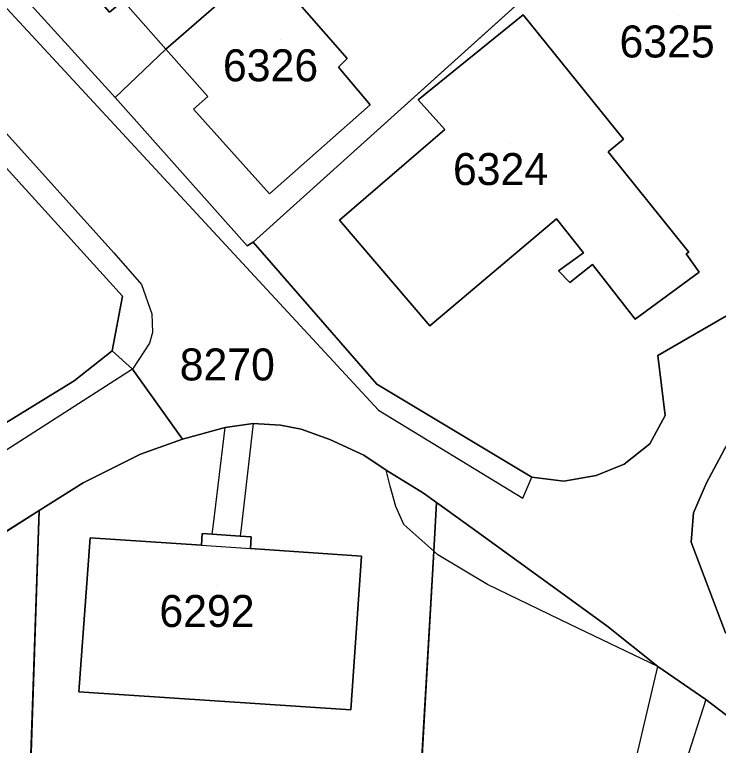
# Model space of a CAD drawing. Extents: x -266199 to -261993, y -1239047 to -1235108.
# Drawn here: x -263630.58 to -263586.58, y -1236023.48 to -1235977.77 of the extents above; entities that cross this region are included whole.
import ezdxf

# ---------------------------------------------------------------- set-up
doc = ezdxf.new("R2010")
doc.units = 0
for name, color, linetype in [('body_kn', 7, 'Continuous'), ('kladpar_druhypozemkov', 7, 'Continuous'), ('kladpar_hranice', 7, 'Continuous'), ('kladpar_parcelnecisla', 7, 'Continuous'), ('kladpar_plochy', 7, 'Continuous'), ('zappar_hrandruhpozemk', 7, 'Continuous')]:
    doc.layers.add(name, color=color, linetype=linetype)

msp = doc.modelspace()

# ---------------------------------------------------------------- linework, layer by layer
at = {"layer": 'body_kn'}
for p, q in [((-263598.79, -1235977.79), (-263598.79, -1235977.79)), ((-263621.13, -1235979.94), (-263621.13, -1235979.94)), ((-263609.8, -1235980.52), (-263609.8, -1235980.52)), ((-263610.34, -1235981.06), (-263610.34, -1235981.06)), ((-263618.51, -1235982.9), (-263618.51, -1235982.9)), ((-263624.3, -1235982.95), (-263624.3, -1235982.95)), ((-263605.36, -1235983.1), (-263605.36, -1235983.1)), ((-263605.36, -1235983.1), (-263605.36, -1235983.1)), ((-263619.4, -1235983.69), (-263619.4, -1235983.69)), ((-263608.35, -1235983.41), (-263608.35, -1235983.41)), ((-263603.69, -1235984.96), (-263603.69, -1235984.96)), ((-263592.51, -1235985.57), (-263592.51, -1235985.57)), ((-263593.48, -1235986.36), (-263593.48, -1235986.36)), ((-263614.65, -1235988.97), (-263614.65, -1235988.97)), ((-263610.27, -1235990.62), (-263610.27, -1235990.62)), ((-263596.71, -1235990.55), (-263596.71, -1235990.55)), ((-263615.66, -1235992.01), (-263615.66, -1235992.01)), ((-263616.04, -1235992.24), (-263616.04, -1235992.24)), ((-263624.38, -1235992.66), (-263624.38, -1235992.66)), ((-263595.01, -1235992.66), (-263595.01, -1235992.66)), ((-263588.59, -1235992.73), (-263588.59, -1235992.73)), ((-263588.43, -1235992.62), (-263588.43, -1235992.62)), ((-263594.46, -1235993.4), (-263594.46, -1235993.4)), ((-263596.57, -1235993.79), (-263596.57, -1235993.79)), ((-263587.79, -1235993.88), (-263587.79, -1235993.88)), ((-263622.66, -1235994.65), (-263622.66, -1235994.65)), ((-263595.88, -1235994.52), (-263595.88, -1235994.52)), ((-263623.83, -1235995.38), (-263623.83, -1235995.38)), ((-263622, -1235996.48), (-263622, -1235996.48)), ((-263591.79, -1235996.82), (-263591.79, -1235996.82)), ((-263604.63, -1235997.24), (-263604.63, -1235997.24)), ((-263621.96, -1235997.65), (-263621.96, -1235997.65)), ((-263622.16, -1235998.31), (-263622.16, -1235998.31)), ((-263624.49, -1235998.79), (-263624.49, -1235998.79)), ((-263590.37, -1235999.1), (-263590.37, -1235999.1)), ((-263623.21, -1235999.95), (-263623.21, -1235999.95)), ((-263623.21, -1235999.95), (-263623.21, -1235999.95)), ((-263626.87, -1236000.68), (-263626.87, -1236000.68)), ((-263607.94, -1236000.88), (-263607.94, -1236000.88)), ((-263607.84, -1236002.51), (-263607.84, -1236002.51)), ((-263589.91, -1236002.84), (-263589.91, -1236002.84)), ((-263615.67, -1236003.35), (-263615.67, -1236003.35)), ((-263615.67, -1236003.35), (-263615.67, -1236003.35)), ((-263613.97, -1236003.44), (-263613.97, -1236003.44)), ((-263617.43, -1236003.59), (-263617.43, -1236003.59)), ((-263612.67, -1236003.69), (-263612.67, -1236003.69)), ((-263620.08, -1236004.33), (-263620.08, -1236004.33)), ((-263610.87, -1236004.34), (-263610.87, -1236004.34)), ((-263590.86, -1236004.62), (-263590.86, -1236004.62)), ((-263622.72, -1236005.27), (-263622.72, -1236005.27)), ((-263608.76, -1236005.33), (-263608.76, -1236005.33)), ((-263592.47, -1236005.88), (-263592.47, -1236005.88)), ((-263607.35, -1236006.27), (-263607.35, -1236006.27)), ((-263598.24, -1236006.7), (-263598.24, -1236006.7)), ((-263594.23, -1236006.59), (-263594.23, -1236006.59)), ((-263626.29, -1236007.06), (-263626.29, -1236007.06)), ((-263596.24, -1236006.95), (-263596.24, -1236006.95)), ((-263587.33, -1236007.05), (-263587.33, -1236007.05)), ((-263607.11, -1236007.26), (-263607.11, -1236007.26)), ((-263605.02, -1236007.71), (-263605.02, -1236007.71)), ((-263598.81, -1236008.01), (-263598.81, -1236008.01)), ((-263606.74, -1236008.54), (-263606.74, -1236008.54)), ((-263604.21, -1236008.29), (-263604.21, -1236008.29)), ((-263604.21, -1236008.29), (-263604.21, -1236008.29)), ((-263629.04, -1236008.79), (-263629.04, -1236008.79)), ((-263629.04, -1236008.79), (-263629.04, -1236008.79)), ((-263588.13, -1236008.94), (-263588.13, -1236008.94)), ((-263618.15, -1236009.64), (-263618.15, -1236009.64)), ((-263616.41, -1236009.71), (-263616.41, -1236009.71)), ((-263606.24, -1236009.66), (-263606.24, -1236009.66)), ((-263601.98, -1236009.88), (-263601.98, -1236009.88)), ((-263618.85, -1236010.23), (-263618.85, -1236010.23)), ((-263618.23, -1236010.27), (-263618.23, -1236010.27)), ((-263618.23, -1236010.27), (-263618.23, -1236010.27)), ((-263625.87, -1236010.49), (-263625.87, -1236010.49)), ((-263616.49, -1236010.39), (-263616.49, -1236010.39)), ((-263615.79, -1236010.44), (-263615.79, -1236010.44)), ((-263588.29, -1236010.76), (-263588.29, -1236010.76)), ((-263618.91, -1236010.96), (-263618.91, -1236010.96)), ((-263618.91, -1236010.96), (-263618.91, -1236010.96)), ((-263615.84, -1236011.17), (-263615.84, -1236011.17)), ((-263608.9, -1236011.64), (-263608.9, -1236011.64)), ((-263604.38, -1236011.32), (-263604.38, -1236011.32)), ((-263604.38, -1236011.32), (-263604.38, -1236011.32)), ((-263604.13, -1236011.55), (-263604.13, -1236011.55)), ((-263601.01, -1236013.42), (-263601.01, -1236013.42)), ((-263596.83, -1236013.63), (-263596.83, -1236013.63)), ((-263595.86, -1236015.92), (-263595.86, -1236015.92)), ((-263593.55, -1236016), (-263593.55, -1236016)), ((-263590.37, -1236018.55), (-263590.37, -1236018.55)), ((-263590.37, -1236018.55), (-263590.37, -1236018.55)), ((-263626.58, -1236020.12), (-263626.58, -1236020.12)), ((-263587.37, -1236020.61), (-263587.37, -1236020.61)), ((-263587.37, -1236020.61), (-263587.37, -1236020.61)), ((-263609.57, -1236021.25), (-263609.57, -1236021.25)), ((-263609.57, -1236021.25), (-263609.57, -1236021.25))]:
    msp.add_line(p, q, dxfattribs=at)
at = {"layer": 'kladpar_druhypozemkov'}
for p, q in [((-263589.12, -1235977.85), (-263589.12, -1235977.85)), ((-263613.97, -1235979.34), (-263613.97, -1235979.34)), ((-263599.59, -1235985.83), (-263599.59, -1235985.83)), ((-263617.04, -1235998.87), (-263617.04, -1235998.87)), ((-263617.96, -1236013.47), (-263617.96, -1236013.47))]:
    msp.add_line(p, q, dxfattribs=at)
at = {"layer": 'kladpar_hranice'}
for points in [[(-263607.19, -1235950.61), (-263598.61, -1235959.91), (-263614.98, -1235974.58), (-263620.09, -1235968.76), (-263620.7, -1235969.21), (-263622.81, -1235966.87), (-263629.17, -1235972.45), (-263624.65, -1235977.62), (-263623.79, -1235976.91), (-263621.13, -1235979.94), (-263624.3, -1235982.95), (-263632.74, -1235973.67), (-263607.19, -1235950.61)], [(-263598.61, -1235959.91), (-263590.24, -1235969.06), (-263615.66, -1235992.01), (-263616.04, -1235992.24), (-263624.3, -1235982.95), (-263621.13, -1235979.94), (-263618.51, -1235982.9), (-263619.4, -1235983.69), (-263614.65, -1235988.97), (-263608.35, -1235983.41), (-263610.34, -1235981.06), (-263609.8, -1235980.52), (-263614.98, -1235974.58), (-263598.61, -1235959.91)], [(-263629.17, -1235972.45), (-263622.81, -1235966.87), (-263620.7, -1235969.21), (-263620.09, -1235968.76), (-263614.98, -1235974.58), (-263621.13, -1235979.94), (-263623.79, -1235976.91), (-263624.65, -1235977.62), (-263629.17, -1235972.45)], [(-263590.24, -1235969.06), (-263582.67, -1235977.75), (-263582.67, -1235978.94), (-263583.27, -1235985.02), (-263584.29, -1235990.93), (-263585.39, -1235994.73), (-263586.08, -1235996.61), (-263590.37, -1235999.1), (-263589.91, -1236002.84), (-263590.86, -1236004.62), (-263592.47, -1236005.88), (-263594.23, -1236006.59), (-263596.24, -1236006.95), (-263598.24, -1236006.7), (-263607.94, -1236000.88), (-263615.66, -1235992.01), (-263590.24, -1235969.06)], [(-263643.68, -1235973.49), (-263623.83, -1235995.38), (-263624.49, -1235998.79), (-263626.87, -1236000.68), (-263630.86, -1236003.13), (-263634.01, -1236005.06), (-263635.22, -1236003.18), (-263637.56, -1235999.53), (-263637.97, -1235998.88), (-263634.71, -1235996.86), (-263634.66, -1235996.83), (-263636.52, -1235993.82), (-263633.52, -1235991.89), (-263636.47, -1235987.19), (-263646.02, -1235993.14), (-263649.07, -1235988.72), (-263654.65, -1235980.63), (-263643.68, -1235973.49)], [(-263582.81, -1236024.08), (-263587.37, -1236020.61), (-263590.37, -1236018.55), (-263593.55, -1236016), (-263596.83, -1236013.63), (-263601.98, -1236009.88), (-263604.21, -1236008.29), (-263605.02, -1236007.71), (-263607.35, -1236006.27), (-263608.76, -1236005.33), (-263610.87, -1236004.34), (-263612.67, -1236003.69), (-263613.97, -1236003.44), (-263615.67, -1236003.35), (-263617.43, -1236003.59), (-263620.08, -1236004.33), (-263623.21, -1235999.95), (-263624.49, -1235998.79), (-263623.83, -1235995.38), (-263643.68, -1235973.49)], [(-263632.74, -1235973.67), (-263624.3, -1235982.95), (-263616.04, -1235992.24), (-263615.66, -1235992.01), (-263607.94, -1236000.88), (-263598.24, -1236006.7), (-263596.24, -1236006.95), (-263594.23, -1236006.59), (-263592.47, -1236005.88), (-263590.86, -1236004.62), (-263589.91, -1236002.84), (-263590.37, -1235999.1), (-263586.08, -1235996.61)], [(-263614.98, -1235974.58), (-263609.8, -1235980.52), (-263610.34, -1235981.06), (-263608.35, -1235983.41), (-263614.65, -1235988.97), (-263619.4, -1235983.69), (-263618.51, -1235982.9), (-263621.13, -1235979.94), (-263614.98, -1235974.58)], [(-263598.79, -1235977.79), (-263605.36, -1235983.1), (-263603.69, -1235984.96), (-263610.27, -1235990.62), (-263604.63, -1235997.24), (-263596.71, -1235990.55), (-263595.01, -1235992.66), (-263596.57, -1235993.79), (-263595.88, -1235994.52), (-263594.46, -1235993.4), (-263591.79, -1235996.82), (-263587.79, -1235993.88), (-263588.59, -1235992.73), (-263588.43, -1235992.62), (-263593.48, -1235986.36), (-263592.51, -1235985.57), (-263598.79, -1235977.79)], [(-263605.36, -1235983.1), (-263598.79, -1235977.79), (-263592.51, -1235985.57), (-263593.48, -1235986.36), (-263588.43, -1235992.62), (-263588.59, -1235992.73), (-263587.79, -1235993.88), (-263591.79, -1235996.82), (-263594.46, -1235993.4), (-263595.88, -1235994.52), (-263596.57, -1235993.79), (-263595.01, -1235992.66), (-263596.71, -1235990.55), (-263604.63, -1235997.24), (-263610.27, -1235990.62), (-263603.69, -1235984.96), (-263605.36, -1235983.1)], [(-263571.08, -1236067.1), (-263570.51, -1236058.14), (-263570.14, -1236053.28), (-263569.75, -1236046.96), (-263569.41, -1236042.05), (-263569.59, -1236039.01), (-263570.16, -1236036.45), (-263570.92, -1236034.1), (-263572.43, -1236030.55), (-263573.64, -1236028.47), (-263576.78, -1236023.98), (-263579.15, -1236021.58), (-263581.96, -1236019.48), (-263584.88, -1236017.38), (-263586.14, -1236016.44), (-263588.29, -1236010.76), (-263588.13, -1236008.94), (-263587.33, -1236007.05), (-263586.24, -1236005.03), (-263584.25, -1236001.69), (-263582.84, -1235999.5), (-263577.84, -1235981.67)], [(-263696.07, -1236044.49), (-263671.19, -1236028.53), (-263660.18, -1236021.47), (-263648.52, -1236014.22), (-263637.13, -1236006.97), (-263634.01, -1236005.06), (-263630.86, -1236003.13), (-263626.87, -1236000.68), (-263624.49, -1235998.79), (-263623.21, -1235999.95), (-263620.08, -1236004.33), (-263622.72, -1236005.27), (-263626.29, -1236007.06), (-263629.04, -1236008.79), (-263643.44, -1236017.85), (-263645.13, -1236018.9), (-263652.96, -1236023.84), (-263656.49, -1236026.11), (-263667.99, -1236033.51), (-263669.96, -1236034.69), (-263679.07, -1236040.74)], [(-263604.21, -1236008.29), (-263604.38, -1236011.32), (-263606.51, -1236048.57), (-263607.26, -1236048.37), (-263610.19, -1236048.03), (-263614.71, -1236047.94), (-263621.66, -1236048.14), (-263630.44, -1236049.69), (-263629.04, -1236008.79), (-263626.29, -1236007.06), (-263622.72, -1236005.27), (-263620.08, -1236004.33), (-263617.43, -1236003.59), (-263615.67, -1236003.35), (-263613.97, -1236003.44), (-263612.67, -1236003.69), (-263610.87, -1236004.34), (-263608.76, -1236005.33), (-263607.35, -1236006.27), (-263605.02, -1236007.71), (-263604.21, -1236008.29)], [(-263586.24, -1236005.03), (-263587.33, -1236007.05), (-263588.13, -1236008.94), (-263588.29, -1236010.76), (-263586.14, -1236016.44)], [(-263604.38, -1236011.32), (-263604.21, -1236008.29), (-263601.98, -1236009.88), (-263596.83, -1236013.63), (-263593.55, -1236016), (-263590.37, -1236018.55), (-263587.37, -1236020.61), (-263582.81, -1236024.08)], [(-263629.04, -1236008.79), (-263630.44, -1236049.69), (-263630.73, -1236049.74), (-263640.38, -1236052.85), (-263647.14, -1236056.04), (-263653.9, -1236060.97), (-263658.99, -1236065.83), (-263662.76, -1236070.41), (-263663.26, -1236071.1), (-263656.49, -1236026.11), (-263652.96, -1236023.84), (-263645.13, -1236018.9), (-263643.44, -1236017.85), (-263629.04, -1236008.79)], [(-263626.58, -1236020.12), (-263609.57, -1236021.25), (-263608.9, -1236011.64), (-263615.84, -1236011.17), (-263615.79, -1236010.44), (-263616.49, -1236010.39), (-263618.23, -1236010.27), (-263618.85, -1236010.23), (-263618.91, -1236010.96), (-263625.87, -1236010.49), (-263626.58, -1236020.12)], [(-263609.57, -1236021.25), (-263626.58, -1236020.12), (-263625.87, -1236010.49), (-263618.91, -1236010.96), (-263618.85, -1236010.23), (-263618.23, -1236010.27), (-263616.49, -1236010.39), (-263615.79, -1236010.44), (-263615.84, -1236011.17), (-263608.9, -1236011.64), (-263609.57, -1236021.25)], [(-263606.51, -1236048.57), (-263604.38, -1236011.32)]]:
    msp.add_lwpolyline(points, dxfattribs=at)
at = {"layer": 'kladpar_plochy'}
for p, q in [((-263615.66, -1235992.01), (-263590.24, -1235969.06)), ((-263598.79, -1235977.79), (-263605.36, -1235983.1)), ((-263592.51, -1235985.57), (-263598.79, -1235977.79)), ((-263605.36, -1235983.1), (-263603.69, -1235984.96)), ((-263603.69, -1235984.96), (-263610.27, -1235990.62)), ((-263593.48, -1235986.36), (-263592.51, -1235985.57)), ((-263588.43, -1235992.62), (-263593.48, -1235986.36)), ((-263610.27, -1235990.62), (-263604.63, -1235997.24)), ((-263604.63, -1235997.24), (-263596.71, -1235990.55)), ((-263596.71, -1235990.55), (-263595.01, -1235992.66)), ((-263607.94, -1236000.88), (-263615.66, -1235992.01)), ((-263595.01, -1235992.66), (-263596.57, -1235993.79)), ((-263588.59, -1235992.73), (-263588.43, -1235992.62)), ((-263587.79, -1235993.88), (-263588.59, -1235992.73)), ((-263595.88, -1235994.52), (-263594.46, -1235993.4)), ((-263594.46, -1235993.4), (-263591.79, -1235996.82)), ((-263596.57, -1235993.79), (-263595.88, -1235994.52)), ((-263591.79, -1235996.82), (-263587.79, -1235993.88)), ((-263586.08, -1235996.61), (-263590.37, -1235999.1)), ((-263590.37, -1235999.1), (-263589.91, -1236002.84)), ((-263598.24, -1236006.7), (-263607.94, -1236000.88)), ((-263589.91, -1236002.84), (-263590.86, -1236004.62)), ((-263617.43, -1236003.59), (-263615.67, -1236003.35)), ((-263615.67, -1236003.35), (-263613.97, -1236003.44)), ((-263613.97, -1236003.44), (-263612.67, -1236003.69)), ((-263620.08, -1236004.33), (-263617.43, -1236003.59)), ((-263612.67, -1236003.69), (-263610.87, -1236004.34)), ((-263622.72, -1236005.27), (-263620.08, -1236004.33)), ((-263610.87, -1236004.34), (-263608.76, -1236005.33)), ((-263590.86, -1236004.62), (-263592.47, -1236005.88)), ((-263626.29, -1236007.06), (-263622.72, -1236005.27)), ((-263608.76, -1236005.33), (-263607.35, -1236006.27)), ((-263587.33, -1236007.05), (-263586.24, -1236005.03)), ((-263592.47, -1236005.88), (-263594.23, -1236006.59)), ((-263607.35, -1236006.27), (-263605.02, -1236007.71)), ((-263596.24, -1236006.95), (-263598.24, -1236006.7)), ((-263594.23, -1236006.59), (-263596.24, -1236006.95)), ((-263629.04, -1236008.79), (-263626.29, -1236007.06)), ((-263588.13, -1236008.94), (-263587.33, -1236007.05)), ((-263605.02, -1236007.71), (-263604.21, -1236008.29)), ((-263604.21, -1236008.29), (-263604.38, -1236011.32)), ((-263604.38, -1236011.32), (-263604.21, -1236008.29)), ((-263604.21, -1236008.29), (-263601.98, -1236009.88)), ((-263643.44, -1236017.85), (-263629.04, -1236008.79)), ((-263630.44, -1236049.69), (-263629.04, -1236008.79)), ((-263629.04, -1236008.79), (-263630.44, -1236049.69)), ((-263588.29, -1236010.76), (-263588.13, -1236008.94)), ((-263601.98, -1236009.88), (-263596.83, -1236013.63)), ((-263618.85, -1236010.23), (-263618.91, -1236010.96)), ((-263618.23, -1236010.27), (-263618.85, -1236010.23)), ((-263616.49, -1236010.39), (-263618.23, -1236010.27)), ((-263625.87, -1236010.49), (-263626.58, -1236020.12)), ((-263618.91, -1236010.96), (-263625.87, -1236010.49)), ((-263615.79, -1236010.44), (-263616.49, -1236010.39)), ((-263615.84, -1236011.17), (-263615.79, -1236010.44)), ((-263586.14, -1236016.44), (-263588.29, -1236010.76)), ((-263608.9, -1236011.64), (-263615.84, -1236011.17)), ((-263609.57, -1236021.25), (-263608.9, -1236011.64)), ((-263604.38, -1236011.32), (-263606.51, -1236048.57)), ((-263606.51, -1236048.57), (-263604.38, -1236011.32)), ((-263596.83, -1236013.63), (-263593.55, -1236016)), ((-263593.55, -1236016), (-263590.37, -1236018.55)), ((-263590.37, -1236018.55), (-263587.37, -1236020.61)), ((-263626.58, -1236020.12), (-263609.57, -1236021.25)), ((-263587.37, -1236020.61), (-263582.81, -1236024.08))]:
    msp.add_line(p, q, dxfattribs=at)
for points in [[(-263607.19, -1235950.61), (-263598.61, -1235959.91), (-263614.98, -1235974.58), (-263620.09, -1235968.76), (-263620.7, -1235969.21), (-263622.81, -1235966.87), (-263629.17, -1235972.45), (-263624.65, -1235977.62), (-263623.79, -1235976.91), (-263621.13, -1235979.94), (-263624.3, -1235982.95), (-263632.74, -1235973.67)], [(-263598.61, -1235959.91), (-263590.24, -1235969.06), (-263615.66, -1235992.01), (-263616.04, -1235992.24), (-263624.3, -1235982.95), (-263621.13, -1235979.94), (-263618.51, -1235982.9), (-263619.4, -1235983.69), (-263614.65, -1235988.97), (-263608.35, -1235983.41), (-263610.34, -1235981.06), (-263609.8, -1235980.52), (-263614.98, -1235974.58)], [(-263629.17, -1235972.45), (-263622.81, -1235966.87), (-263620.7, -1235969.21), (-263620.09, -1235968.76), (-263614.98, -1235974.58), (-263621.13, -1235979.94), (-263623.79, -1235976.91), (-263624.65, -1235977.62)], [(-263643.68, -1235973.49), (-263623.83, -1235995.38), (-263624.49, -1235998.79), (-263626.87, -1236000.68), (-263630.86, -1236003.13), (-263634.01, -1236005.06), (-263635.22, -1236003.18), (-263637.56, -1235999.53), (-263637.97, -1235998.88), (-263634.71, -1235996.86), (-263634.66, -1235996.83), (-263636.52, -1235993.82), (-263633.52, -1235991.89), (-263636.47, -1235987.19), (-263646.02, -1235993.14), (-263649.07, -1235988.72), (-263654.65, -1235980.63)], [(-263614.98, -1235974.58), (-263609.8, -1235980.52), (-263610.34, -1235981.06), (-263608.35, -1235983.41), (-263614.65, -1235988.97), (-263619.4, -1235983.69), (-263618.51, -1235982.9), (-263621.13, -1235979.94)], [(-263605.36, -1235983.1), (-263598.79, -1235977.79), (-263592.51, -1235985.57), (-263593.48, -1235986.36), (-263588.43, -1235992.62), (-263588.59, -1235992.73), (-263587.79, -1235993.88), (-263591.79, -1235996.82), (-263594.46, -1235993.4), (-263595.88, -1235994.52), (-263596.57, -1235993.79), (-263595.01, -1235992.66), (-263596.71, -1235990.55), (-263604.63, -1235997.24), (-263610.27, -1235990.62), (-263603.69, -1235984.96)], [(-263685.49, -1236046.11), (-263692.96, -1236044.97), (-263696.07, -1236044.49), (-263671.19, -1236028.53), (-263660.18, -1236021.47), (-263648.52, -1236014.22), (-263637.13, -1236006.97), (-263634.01, -1236005.06), (-263630.86, -1236003.13), (-263626.87, -1236000.68), (-263624.49, -1235998.79), (-263623.21, -1235999.95), (-263620.08, -1236004.33), (-263622.72, -1236005.27), (-263626.29, -1236007.06), (-263629.04, -1236008.79), (-263643.44, -1236017.85), (-263645.13, -1236018.9), (-263652.96, -1236023.84), (-263656.49, -1236026.11), (-263667.99, -1236033.51), (-263669.96, -1236034.69), (-263679.07, -1236040.74), (-263684.35, -1236045.04)], [(-263609.57, -1236021.25), (-263626.58, -1236020.12), (-263625.87, -1236010.49), (-263618.91, -1236010.96), (-263618.85, -1236010.23), (-263618.23, -1236010.27), (-263616.49, -1236010.39), (-263615.79, -1236010.44), (-263615.84, -1236011.17), (-263608.9, -1236011.64)]]:
    msp.add_lwpolyline(points, close=True, dxfattribs=at)
for points in [[(-263582.81, -1236024.08), (-263587.37, -1236020.61), (-263590.37, -1236018.55), (-263593.55, -1236016), (-263596.83, -1236013.63), (-263601.98, -1236009.88), (-263604.21, -1236008.29), (-263605.02, -1236007.71), (-263607.35, -1236006.27), (-263608.76, -1236005.33), (-263610.87, -1236004.34), (-263612.67, -1236003.69), (-263613.97, -1236003.44), (-263615.67, -1236003.35), (-263617.43, -1236003.59), (-263620.08, -1236004.33), (-263623.21, -1235999.95), (-263624.49, -1235998.79), (-263623.83, -1235995.38), (-263643.68, -1235973.49)], [(-263632.74, -1235973.67), (-263624.3, -1235982.95), (-263616.04, -1235992.24), (-263615.66, -1235992.01), (-263607.94, -1236000.88), (-263598.24, -1236006.7), (-263596.24, -1236006.95), (-263594.23, -1236006.59), (-263592.47, -1236005.88), (-263590.86, -1236004.62), (-263589.91, -1236002.84), (-263590.37, -1235999.1), (-263586.08, -1235996.61)], [(-263586.24, -1236005.03), (-263587.33, -1236007.05), (-263588.13, -1236008.94), (-263588.29, -1236010.76), (-263586.14, -1236016.44)]]:
    msp.add_lwpolyline(points, dxfattribs=at)
at = {"layer": 'zappar_hrandruhpozemk'}
for p, q in [((-263642.51, -1235972.55), (-263624.38, -1235992.66)), ((-263623.21, -1235999.95), (-263647.67, -1236015.64)), ((-263615.67, -1236003.35), (-263616.41, -1236009.71)), ((-263618.15, -1236009.64), (-263617.43, -1236003.59)), ((-263606.24, -1236009.66), (-263606.74, -1236008.54)), ((-263618.23, -1236010.27), (-263618.15, -1236009.64)), ((-263616.41, -1236009.71), (-263616.49, -1236010.39)), ((-263604.38, -1236011.32), (-263606.24, -1236009.66)), ((-263618.91, -1236010.96), (-263615.84, -1236011.17)), ((-263595.86, -1236015.92), (-263601.01, -1236013.42)), ((-263590.37, -1236018.55), (-263595.86, -1236015.92)), ((-263592, -1236025.47), (-263590.37, -1236018.55)), ((-263587.37, -1236020.61), (-263588.99, -1236025.68))]:
    msp.add_line(p, q, dxfattribs=at)
for points in [[(-263667.44, -1235937.39), (-263642.18, -1235965.38), (-263607.84, -1236002.51)], [(-263624.38, -1235992.66), (-263622.66, -1235994.65), (-263622, -1235996.48), (-263621.96, -1235997.65), (-263622.16, -1235998.31), (-263623.21, -1235999.95)], [(-263607.84, -1236002.51), (-263598.81, -1236008.01), (-263598.24, -1236006.7)], [(-263606.74, -1236008.54), (-263607.11, -1236007.26), (-263607.35, -1236006.27)], [(-263601.01, -1236013.42), (-263604.13, -1236011.55), (-263604.38, -1236011.32)]]:
    msp.add_lwpolyline(points, dxfattribs=at)

# ---------------------------------------------------------------- texts
at = {"layer": 'kladpar_parcelnecisla'}
for s, p in [('6325', (-263592.764, -1235980.45)), ('6326', (-263617.559, -1235981.94)), ('6324', (-263603.179, -1235988.43)), ('8270', (-263620.262, -1236000.65)), ('6292', (-263621.533, -1236016.07))]:
    msp.add_text(s, height=2, dxfattribs=at).set_placement(p)

doc.saveas('drawing.dxf')
